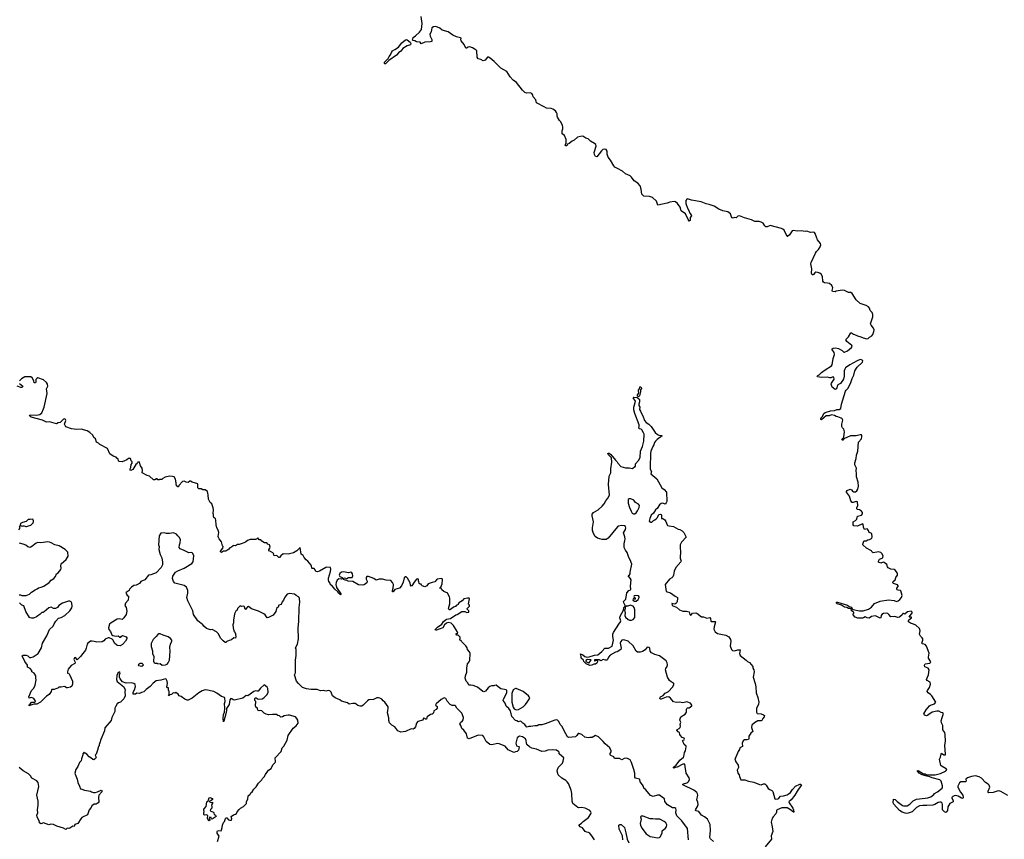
# Model space of a CAD drawing. Extents: x 2293139 to 2515392, y 824115 to 1006937.
# Tile 368 of 417: x 2466016 to 2482836, y 880283 to 894282. Entities that reach past the tile are written whole.
import ezdxf

# ---------------------------------------------------------------- set-up
doc = ezdxf.new("R2010")
doc.units = 0

msp = doc.modelspace()

# ---------------------------------------------------------------- linework, layer by layer
at = {"layer": '0CON10XD'}
for points in [[(2472845, 894071), (2472878, 894115), (2472888, 894165), (2472889, 894215), (2472876, 894335)], [(2480457, 884083), (2480428, 884065), (2480413, 884063), (2480335, 884062), (2480288, 884075), (2480252, 884115), (2480253, 884135), (2480266, 884145), (2480264, 884155), (2480255, 884169), (2480223, 884183), (2480221, 884221), (2480205, 884228), (2480175, 884227), (2480145, 884240), (2480105, 884248), (2480055, 884280), (2479980, 884305), (2479969, 884315), (2479968, 884332), (2479985, 884333), (2480160, 884280), (2480188, 884258), (2480228, 884248), (2480239, 884219), (2480255, 884208), (2480363, 884183), (2480425, 884188), (2480515, 884216), (2480565, 884246), (2480621, 884309), (2480717, 884353), (2480855, 884376), (2480955, 884362), (2480995, 884343), (2481025, 884355), (2481051, 884379), (2481080, 884415), (2481092, 884445), (2481071, 884525), (2481065, 884532), (2481025, 884536), (2481006, 884546), (2481000, 884555), (2481001, 884575), (2481021, 884599), (2481024, 884615), (2481009, 884629), (2480945, 884652), (2480934, 884665), (2480940, 884685), (2480970, 884715), (2480985, 884756), (2481013, 884797), (2481014, 884815), (2481005, 884835), (2480975, 884875), (2480955, 884891), (2480898, 884898), (2480851, 884921), (2480840, 884935), (2480829, 884975), (2480783, 885013), (2480765, 885016), (2480725, 885001), (2480689, 885015), (2480686, 885035), (2480704, 885066), (2480747, 885083), (2480763, 885097), (2480765, 885125), (2480746, 885166), (2480725, 885183), (2480685, 885191), (2480595, 885175), (2480581, 885185), (2480565, 885211), (2480481, 885255), (2480421, 885315), (2480419, 885325), (2480435, 885378), (2480445, 885382), (2480475, 885380), (2480505, 885396), (2480535, 885402), (2480568, 885422), (2480579, 885445), (2480575, 885506), (2480526, 885525), (2480517, 885557), (2480495, 885584), (2480445, 885572), (2480428, 885615), (2480427, 885665), (2480415, 885674), (2480328, 885632), (2480267, 885637), (2480255, 885653), (2480253, 885705), (2480292, 885728), (2480315, 885751), (2480327, 885803), (2480399, 885821), (2480416, 885845), (2480412, 885865), (2480395, 885888), (2480365, 885908), (2480326, 885916), (2480318, 885925), (2480317, 885945), (2480336, 885985), (2480330, 886045), (2480305, 886052), (2480255, 886034), (2480235, 886036), (2480217, 886065), (2480193, 886143), (2480141, 886211), (2480141, 886225), (2480152, 886238), (2480205, 886266), (2480225, 886253), (2480246, 886226), (2480262, 886218), (2480295, 886217), (2480317, 886233), (2480334, 886265), (2480344, 886314), (2480341, 886385), (2480310, 886475), (2480313, 886525), (2480305, 886585), (2480311, 886625), (2480285, 886682), (2480281, 886715), (2480303, 886785), (2480309, 886845), (2480335, 886912), (2480346, 887064), (2480394, 887125), (2480404, 887155), (2480402, 887175), (2480395, 887189), (2480375, 887194), (2480305, 887177), (2480208, 887172), (2480094, 887126), (2480078, 887102), (2480065, 887100), (2480061, 887111), (2480065, 887123), (2480088, 887142), (2480093, 887157), (2480107, 887245), (2480096, 887286), (2480072, 887312), (2480061, 887335), (2480059, 887375), (2480076, 887445), (2480065, 887465), (2480047, 887477), (2479995, 887501), (2479965, 887504), (2479935, 887524), (2479885, 887534), (2479845, 887518), (2479795, 887516), (2479715, 887448), (2479702, 887452), (2479700, 887475), (2479728, 887502), (2479753, 887555), (2479775, 887574), (2479865, 887600), (2479935, 887608), (2479975, 887627), (2480015, 887624), (2480045, 887644), (2480056, 887715), (2480126, 887935), (2480136, 887955), (2480169, 887991), (2480217, 888083), (2480238, 888155), (2480267, 888213), (2480283, 888287), (2480324, 888346), (2480411, 888435), (2480418, 888455), (2480410, 888465), (2480395, 888474), (2480375, 888476), (2480320, 888455), (2480195, 888389), (2480125, 888336), (2480110, 888315), (2480102, 888285), (2480098, 888195), (2480088, 888145), (2480040, 888070), (2479995, 888046), (2479987, 888035), (2479968, 887975), (2479945, 887968), (2479898, 888005), (2479881, 888055), (2479884, 888076), (2479927, 888145), (2479922, 888175), (2479895, 888179), (2479875, 888166), (2479855, 888163), (2479815, 888176), (2479715, 888171), (2479645, 888183), (2479640, 888195), (2479650, 888205), (2479676, 888214), (2479715, 888257), (2479775, 888300), (2479882, 888368), (2479895, 888390), (2479912, 888498), (2479936, 888565), (2479928, 888598), (2479890, 888655), (2479915, 888671), (2479955, 888676), (2480005, 888664), (2480064, 888634), (2480094, 888605), (2480105, 888602), (2480155, 888625), (2480226, 888685), (2480235, 888700), (2480233, 888715), (2480146, 888786), (2480133, 888805), (2480137, 888825), (2480175, 888867), (2480215, 888932), (2480225, 888932), (2480259, 888909), (2480308, 888895), (2480330, 888880), (2480385, 888868), (2480426, 888846), (2480485, 888831), (2480511, 888835), (2480535, 888859), (2480575, 888882), (2480589, 888905), (2480610, 888955), (2480611, 888985), (2480599, 889015), (2480559, 889065), (2480550, 889085), (2480589, 889205), (2480591, 889245), (2480581, 889281), (2480547, 889315), (2480535, 889354), (2480515, 889380), (2480475, 889402), (2480375, 889437), (2480306, 889496), (2480235, 889607), (2480215, 889622), (2480175, 889622), (2480105, 889655), (2480065, 889663), (2479965, 889647), (2479945, 889636), (2479901, 889641), (2479896, 889655), (2479906, 889705), (2479891, 889741), (2479850, 889775), (2479815, 889784), (2479767, 889787), (2479745, 889799), (2479738, 889815), (2479732, 889895), (2479705, 889937), (2479685, 889952), (2479650, 889965), (2479615, 889970), (2479599, 889961), (2479575, 889930), (2479565, 889923), (2479552, 889925), (2479544, 889954), (2479546, 890025), (2479529, 890115), (2479534, 890134), (2479609, 890295), (2479629, 890325), (2479661, 890355), (2479690, 890400), (2479702, 890435), (2479695, 890460), (2479643, 890525), (2479629, 890570), (2479605, 890631), (2479594, 890645), (2479575, 890653), (2479525, 890649), (2479465, 890670), (2479434, 890666), (2479365, 890678), (2479295, 890670), (2479235, 890683), (2479213, 890677), (2479165, 890609), (2479135, 890581), (2479125, 890580), (2479074, 890685), (2479054, 890704), (2479029, 890715), (2478835, 890769), (2478785, 890744), (2478765, 890742), (2478745, 890760), (2478716, 890805), (2478685, 890825), (2478646, 890835), (2478574, 890834), (2478515, 890865), (2478399, 890899), (2478315, 890932), (2478285, 890929), (2478255, 890900), (2478225, 890904), (2478205, 890890), (2478185, 890898), (2478173, 890915), (2478156, 890965), (2478115, 891000), (2478029, 891019), (2477959, 891049), (2477878, 891095), (2477797, 891125), (2477745, 891136), (2477655, 891174), (2477490, 891200), (2477425, 891222), (2477411, 891215), (2477397, 891195), (2477393, 891143), (2477423, 891063), (2477449, 891025), (2477466, 890976), (2477485, 890952), (2477490, 890935), (2477472, 890905), (2477468, 890855), (2477455, 890840), (2477437, 890867), (2477392, 890965), (2477315, 891017), (2477299, 891079), (2477255, 891145), (2477220, 891170), (2477195, 891179), (2477125, 891167), (2477075, 891150), (2476916, 891116), (2476895, 891185), (2476825, 891245), (2476775, 891265), (2476677, 891267), (2476644, 891305), (2476632, 891385), (2476614, 891445), (2476573, 891493), (2476515, 891528), (2476470, 891590), (2476445, 891613), (2476365, 891650), (2476316, 891696), (2476229, 891739), (2476185, 891766), (2476166, 891785), (2476109, 891885), (2476068, 891935), (2476054, 891985), (2476052, 892035), (2476035, 892063), (2476005, 892073), (2475975, 892063), (2475955, 892045), (2475915, 891989), (2475875, 891942), (2475855, 891948), (2475835, 891980), (2475832, 892015), (2475862, 892125), (2475859, 892149), (2475838, 892168), (2475765, 892205), (2475725, 892250), (2475685, 892261), (2475635, 892291), (2475595, 892289), (2475544, 892275), (2475488, 892222), (2475454, 892206), (2475405, 892167), (2475374, 892156), (2475360, 892130), (2475345, 892126), (2475336, 892145), (2475351, 892169), (2475354, 892235), (2475322, 892302), (2475285, 892333), (2475281, 892345), (2475284, 892385), (2475294, 892416), (2475296, 892455), (2475291, 892475), (2475260, 892540), (2475235, 892562), (2475203, 892615), (2475197, 892635), (2475198, 892675), (2475189, 892695), (2475167, 892725), (2475125, 892753), (2475095, 892764), (2475015, 892770), (2474976, 892796), (2474845, 892860), (2474836, 892915), (2474790, 892965), (2474777, 893005), (2474765, 893023), (2474735, 893032), (2474676, 893026), (2474645, 893041), (2474605, 893080), (2474505, 893207), (2474447, 893247), (2474395, 893309), (2474335, 893395), (2474235, 893456), (2474120, 893570), (2474055, 893623), (2474025, 893642), (2474005, 893643), (2473965, 893591), (2473935, 893578), (2473895, 893600), (2473850, 893615), (2473830, 893640), (2473828, 893748), (2473814, 893764), (2473780, 893785), (2473752, 893802), (2473703, 893817), (2473675, 893815), (2473650, 893795), (2473635, 893799), (2473608, 893858), (2473559, 893919), (2473553, 893937), (2473555, 893965), (2473548, 893975), (2473480, 893990), (2473415, 894018), (2473335, 894077), (2473235, 894105), (2473195, 894140), (2473125, 894168), (2473085, 894161), (2473059, 894145), (2473045, 894075), (2473025, 894035), (2473029, 893999), (2473055, 893945), (2473055, 893910), (2473035, 893902), (2472935, 893901), (2472875, 893873), (2472855, 893896), (2472795, 893904), (2472764, 893924), (2472735, 893926), (2472725, 893935), (2472739, 893981), (2472780, 894005), (2472845, 894071)], [(2472255, 893528), (2472248, 893535), (2472250, 893555), (2472310, 893620), (2472326, 893655), (2472349, 893685), (2472365, 893725), (2472385, 893752), (2472425, 893772), (2472485, 893816), (2472544, 893885), (2472605, 893937), (2472625, 893944), (2472635, 893941), (2472689, 893899), (2472698, 893875), (2472692, 893855), (2472636, 893834), (2472560, 893790), (2472525, 893746), (2472485, 893714), (2472455, 893676), (2472322, 893588), (2472265, 893531), (2472255, 893528)], [(2471575, 884707), (2471548, 884718), (2471540, 884735), (2471565, 884751), (2471605, 884740), (2471635, 884757), (2471695, 884752), (2471708, 884782), (2471702, 884815), (2471692, 884835), (2471675, 884848), (2471635, 884833), (2471549, 884849), (2471515, 884847), (2471484, 884825), (2471474, 884795), (2471485, 884773), (2471524, 884755), (2471530, 884735), (2471512, 884728), (2471465, 884730), (2471441, 884709), (2471421, 884669), (2471416, 884635), (2471426, 884585), (2471500, 884475), (2471502, 884465), (2471495, 884458), (2471466, 884485), (2471451, 884511), (2471397, 884557), (2471355, 884612), (2471325, 884630), (2471318, 884658), (2471298, 884688), (2471290, 884715), (2471290, 884745), (2471328, 884855), (2471331, 884895), (2471323, 884923), (2471265, 884930), (2471245, 884926), (2471138, 884862), (2471095, 884850), (2471075, 884858), (2471063, 884885), (2471046, 884906), (2471015, 884909), (2471007, 884915), (2471003, 884953), (2470995, 884964), (2470939, 885035), (2470908, 885058), (2470874, 885094), (2470858, 885128), (2470826, 885155), (2470805, 885267), (2470752, 885208), (2470695, 885176), (2470605, 885154), (2470515, 885159), (2470476, 885124), (2470455, 885097), (2470445, 885096), (2470415, 885123), (2470395, 885130), (2470364, 885124), (2470353, 885145), (2470357, 885157), (2470340, 885175), (2470301, 885201), (2470270, 885210), (2470270, 885225), (2470289, 885255), (2470294, 885275), (2470282, 885312), (2470254, 885324), (2470237, 885347), (2470197, 885347), (2470152, 885375), (2470135, 885397), (2470105, 885400), (2470085, 885432), (2470062, 885408), (2470047, 885403), (2469955, 885403), (2469905, 885387), (2469875, 885360), (2469815, 885334), (2469765, 885318), (2469735, 885318), (2469705, 885298), (2469675, 885300), (2469660, 885295), (2469636, 885274), (2469605, 885260), (2469590, 885240), (2469535, 885206), (2469495, 885203), (2469465, 885184), (2469449, 885195), (2469449, 885205), (2469484, 885255), (2469493, 885283), (2469483, 885295), (2469465, 885365), (2469423, 885415), (2469412, 885438), (2469409, 885455), (2469416, 885525), (2469407, 885565), (2469381, 885605), (2469370, 885655), (2469367, 885735), (2469360, 885755), (2469335, 885782), (2469327, 885805), (2469328, 885835), (2469320, 885845), (2469326, 885915), (2469322, 885945), (2469299, 886015), (2469272, 886035), (2469242, 886095), (2469237, 886165), (2469224, 886224), (2469185, 886252), (2469145, 886254), (2469115, 886267), (2469075, 886268), (2469060, 886285), (2469057, 886355), (2468965, 886381), (2468935, 886398), (2468925, 886398), (2468895, 886376), (2468862, 886382), (2468825, 886400), (2468795, 886393), (2468737, 886325), (2468726, 886304), (2468715, 886302), (2468695, 886320), (2468684, 886406), (2468678, 886435), (2468652, 886472), (2468625, 886482), (2468575, 886486), (2468502, 886468), (2468460, 886445), (2468445, 886430), (2468405, 886430), (2468397, 886423), (2468375, 886422), (2468365, 886440), (2468355, 886440), (2468325, 886422), (2468304, 886424), (2468235, 886487), (2468195, 886498), (2468108, 886545), (2468114, 886585), (2468109, 886625), (2468082, 886662), (2468065, 886720), (2468055, 886730), (2468035, 886722), (2468020, 886700), (2467998, 886685), (2467948, 886602), (2467915, 886582), (2467905, 886590), (2467901, 886609), (2467912, 886635), (2467923, 886687), (2467940, 886705), (2467940, 886715), (2467935, 886730), (2467920, 886745), (2467910, 886785), (2467875, 886786), (2467845, 886764), (2467765, 886732), (2467716, 886736), (2467704, 886745), (2467697, 886775), (2467675, 886792), (2467663, 886813), (2467615, 886830), (2467555, 886867), (2467515, 886958), (2467385, 887029), (2467361, 887051), (2467328, 887068), (2467311, 887121), (2467285, 887148), (2467266, 887185), (2467215, 887231), (2467168, 887258), (2467065, 887288), (2466992, 887282), (2466900, 887295), (2466805, 887326), (2466782, 887372), (2466802, 887435), (2466800, 887455), (2466786, 887466), (2466765, 887462), (2466707, 887403), (2466675, 887394), (2466645, 887377), (2466525, 887411), (2466475, 887408), (2466405, 887441), (2466213, 887493), (2466195, 887503), (2466183, 887525), (2466204, 887536), (2466305, 887527), (2466362, 887538), (2466393, 887565), (2466421, 887635), (2466434, 887665), (2466486, 887895), (2466471, 887975), (2466494, 888025), (2466489, 888055), (2466476, 888085), (2466425, 888130), (2466325, 888163), (2466308, 888155), (2466292, 888135), (2466292, 888095), (2466285, 888080), (2466265, 888080), (2466258, 888115), (2466228, 888168), (2466205, 888182), (2466105, 888183), (2466045, 888150), (2466011, 888115)], [(2466015, 888070), (2466070, 888025), (2466058, 888002), (2466035, 887998), (2465975, 888023)], [(2476585, 887842), (2476572, 887852), (2476572, 887875), (2476590, 887905), (2476587, 887953), (2476602, 887975), (2476610, 888010), (2476625, 888012), (2476637, 887985), (2476621, 887959), (2476624, 887925), (2476605, 887860), (2476585, 887842)], [(2477870, 880245), (2477819, 880289), (2477806, 880315), (2477817, 880435), (2477812, 880535), (2477764, 880625), (2477715, 880665), (2477664, 880695), (2477615, 880757), (2477570, 880770), (2477558, 880785), (2477597, 880843), (2477607, 880875), (2477602, 880915), (2477582, 880955), (2477599, 881035), (2477597, 881057), (2477585, 881083), (2477534, 881124), (2477358, 881205), (2477347, 881215), (2477347, 881225), (2477355, 881233), (2477415, 881249), (2477431, 881259), (2477446, 881274), (2477461, 881305), (2477452, 881335), (2477402, 881415), (2477376, 881565), (2477345, 881568), (2477245, 881514), (2477215, 881509), (2477195, 881496), (2477183, 881503), (2477186, 881515), (2477228, 881552), (2477294, 881635), (2477354, 881685), (2477361, 881699), (2477373, 881767), (2477388, 881795), (2477403, 881865), (2477402, 881875), (2477365, 881900), (2477362, 881922), (2477339, 881965), (2477348, 881975), (2477369, 881981), (2477373, 881995), (2477368, 882008), (2477334, 882024), (2477302, 882055), (2477294, 882074), (2477290, 882105), (2477267, 882117), (2477240, 882145), (2477240, 882155), (2477283, 882177), (2477300, 882195), (2477306, 882214), (2477300, 882245), (2477310, 882285), (2477297, 882305), (2477294, 882325), (2477308, 882375), (2477385, 882423), (2477407, 882455), (2477407, 882505), (2477414, 882516), (2477425, 882527), (2477455, 882530), (2477476, 882544), (2477496, 882564), (2477497, 882575), (2477476, 882606), (2477415, 882633), (2477344, 882616), (2477285, 882624), (2477235, 882618), (2477185, 882631), (2477136, 882696), (2477105, 882716), (2477057, 882713), (2476975, 882679), (2476957, 882677), (2476954, 882695), (2476964, 882715), (2477010, 882740), (2477045, 882778), (2477068, 882792), (2477101, 882805), (2477169, 882881), (2477194, 882935), (2477181, 882955), (2477145, 882972), (2477119, 882995), (2477083, 883053), (2477050, 883175), (2477055, 883198), (2477078, 883235), (2477083, 883265), (2477079, 883295), (2477059, 883329), (2476946, 883416), (2476865, 883438), (2476808, 883468), (2476784, 883495), (2476779, 883545), (2476765, 883560), (2476735, 883565), (2476699, 883521), (2476655, 883492), (2476615, 883481), (2476572, 883482), (2476546, 883496), (2476496, 883585), (2476412, 883665), (2476335, 883692), (2476305, 883685), (2476286, 883664), (2476275, 883635), (2476292, 883545), (2476285, 883524), (2476220, 883485), (2476192, 883478), (2476105, 883429), (2476072, 883395), (2476060, 883355), (2476046, 883344), (2476025, 883341), (2475985, 883354), (2475945, 883332), (2475915, 883348), (2475835, 883350), (2475835, 883330), (2475845, 883330), (2475855, 883340), (2475875, 883340), (2475885, 883330), (2475887, 883315), (2475875, 883293), (2475855, 883277), (2475825, 883273), (2475790, 883255), (2475755, 883254), (2475695, 883278), (2475655, 883320), (2475650, 883345), (2475609, 883379), (2475608, 883408), (2475595, 883450), (2475635, 883432), (2475668, 883408), (2475706, 883396), (2475745, 883398), (2475835, 883426), (2475895, 883434), (2475961, 883489), (2476013, 883545), (2476075, 883547), (2476140, 883580), (2476158, 883682), (2476149, 883745), (2476151, 883785), (2476159, 883815), (2476250, 883960), (2476281, 883995), (2476283, 884013), (2476269, 884065), (2476274, 884094), (2476332, 884198), (2476335, 884240), (2476360, 884265), (2476360, 884275), (2476335, 884320), (2476330, 884345), (2476372, 884385), (2476386, 884495), (2476423, 884535), (2476450, 884545), (2476458, 884555), (2476450, 884605), (2476460, 884715), (2476446, 884746), (2476408, 884785), (2476435, 884800), (2476447, 884815), (2476446, 884845), (2476472, 884985), (2476446, 885056), (2476423, 885095), (2476393, 885183), (2476364, 885224), (2476345, 885265), (2476342, 885332), (2476356, 885385), (2476358, 885412), (2476352, 885452), (2476330, 885515), (2476363, 885575), (2476369, 885605), (2476365, 885625), (2476348, 885638), (2476295, 885642), (2476245, 885632), (2476227, 885623), (2476071, 885429), (2476035, 885404), (2475965, 885402), (2475885, 885424), (2475848, 885455), (2475816, 885505), (2475803, 885555), (2475800, 885605), (2475820, 885705), (2475797, 885807), (2475797, 885835), (2475821, 885865), (2475899, 885911), (2475966, 885974), (2476003, 886015), (2476031, 886065), (2476062, 886108), (2476089, 886161), (2476077, 886345), (2476086, 886485), (2476116, 886545), (2476115, 886610), (2476134, 886726), (2476126, 886796), (2476066, 886855), (2476062, 886875), (2476075, 886881), (2476085, 886877), (2476112, 886855), (2476195, 886758), (2476225, 886732), (2476236, 886706), (2476285, 886650), (2476365, 886630), (2476428, 886628), (2476486, 886614), (2476522, 886648), (2476538, 886652), (2476534, 886696), (2476585, 886752), (2476615, 886802), (2476622, 886915), (2476653, 886993), (2476676, 887085), (2476681, 887205), (2476675, 887228), (2476646, 887276), (2476635, 887286), (2476602, 887295), (2476590, 887305), (2476601, 887335), (2476596, 887365), (2476522, 887555), (2476508, 887618), (2476508, 887665), (2476532, 887745), (2476533, 887765), (2476497, 887825), (2476505, 887837), (2476562, 887832), (2476595, 887809), (2476604, 887795), (2476604, 887755), (2476593, 887715), (2476594, 887694), (2476607, 887665), (2476603, 887625), (2476623, 887595), (2476636, 887555), (2476660, 887515), (2476690, 887435), (2476720, 887400), (2476765, 887372), (2476805, 887332), (2476874, 887234), (2476912, 887195), (2476935, 887184), (2476975, 887183), (2476992, 887175), (2476906, 887114), (2476877, 887085), (2476859, 887061), (2476848, 887022), (2476831, 886995)], [(2476831, 886995), (2476798, 886912), (2476792, 886875), (2476784, 886635), (2476789, 886605), (2476808, 886565), (2476800, 886525), (2476899, 886440), (2476985, 886284), (2477026, 886256), (2477066, 886215), (2477069, 886055), (2477061, 886029), (2477045, 886010), (2477004, 886026), (2476974, 886016), (2476947, 885995), (2476906, 885934), (2476875, 885912), (2476843, 885855), (2476805, 885822), (2476780, 885765), (2476770, 885715), (2476795, 885702), (2476815, 885702), (2476841, 885729), (2476865, 885738), (2476896, 885764), (2476911, 885779), (2476937, 885833), (2476959, 885839), (2476973, 885833), (2476979, 885819), (2476982, 885762), (2477005, 885760), (2477035, 885738), (2477055, 885710), (2477074, 885654), (2477085, 885643), (2477112, 885635), (2477185, 885626), (2477265, 885581), (2477295, 885574), (2477335, 885554), (2477364, 885525), (2477400, 885445), (2477319, 885361), (2477298, 885315), (2477298, 885248), (2477306, 885205), (2477301, 885085), (2477314, 885035), (2477311, 885025), (2477222, 884928), (2477196, 884865), (2477185, 884795), (2477171, 884769), (2477155, 884751), (2477115, 884725), (2477041, 884635), (2477060, 884515), (2477135, 884491), (2477214, 884434), (2477252, 884415), (2477256, 884395), (2477246, 884344), (2477240, 884325), (2477222, 884308), (2477205, 884302), (2477155, 884308), (2477161, 884285), (2477175, 884270), (2477235, 884250), (2477285, 884202), (2477345, 884182), (2477405, 884182), (2477455, 884170), (2477464, 884124), (2477475, 884113), (2477495, 884120), (2477512, 884148), (2477565, 884152), (2477584, 884144), (2477665, 884085), (2477695, 884083), (2477755, 884061), (2477805, 884069), (2477818, 884055), (2477825, 884010), (2477831, 884001), (2477898, 884005), (2477903, 883995), (2477879, 883915), (2477876, 883875), (2477898, 883825), (2477935, 883799), (2478080, 883770), (2478132, 883742), (2478158, 883695), (2478162, 883665), (2478154, 883585), (2478176, 883526), (2478195, 883509), (2478225, 883500), (2478285, 883520), (2478322, 883522), (2478330, 883515), (2478323, 883507), (2478320, 883485), (2478312, 883455), (2478324, 883424), (2478429, 883345), (2478449, 883319), (2478482, 883305), (2478543, 883235), (2478543, 883205), (2478560, 883175), (2478564, 883145), (2478547, 883055), (2478582, 882945), (2478592, 882885), (2478597, 882785), (2478625, 882705), (2478643, 882625), (2478639, 882591), (2478603, 882515), (2478602, 882455), (2478615, 882434), (2478685, 882424), (2478721, 882411), (2478738, 882395), (2478733, 882375), (2478710, 882345), (2478695, 882310), (2478685, 882304), (2478625, 882304), (2478569, 882271), (2478525, 882230), (2478516, 882195), (2478538, 882125), (2478507, 882097), (2478474, 882045), (2478473, 882005), (2478465, 881989), (2478445, 881981), (2478395, 881982), (2478375, 881965), (2478360, 881925), (2478361, 881869), (2478317, 881845), (2478312, 881815), (2478288, 881785), (2478250, 881685), (2478230, 881655), (2478247, 881605), (2478289, 881549), (2478293, 881507), (2478272, 881465), (2478283, 881415), (2478307, 881385), (2478310, 881355), (2478338, 881298), (2478405, 881297), (2478464, 881274), (2478555, 881260), (2478655, 881217), (2478685, 881215), (2478725, 881231), (2478745, 881231), (2478768, 881208), (2478803, 881153), (2478831, 881131), (2478866, 881116), (2478880, 881100), (2478916, 880976), (2478928, 880968), (2478968, 880972), (2478987, 880983), (2479015, 881018), (2479065, 881023), (2479125, 881042), (2479145, 881054), (2479182, 881085), (2479215, 881133), (2479270, 881190), (2479344, 881226), (2479357, 881227), (2479370, 881215), (2479295, 881107), (2479260, 881035), (2479195, 880956), (2479156, 880925), (2479160, 880905), (2479224, 880815), (2479237, 880785), (2479241, 880749), (2479235, 880744), (2479185, 880785), (2479125, 880818), (2479035, 880822), (2478955, 880789), (2478946, 880775), (2478944, 880745), (2478934, 880716), (2478885, 880669), (2478871, 880645), (2478856, 880575), (2478869, 880495), (2478883, 880415), (2478856, 880345), (2478861, 880285), (2478752, 880155)], [(2476502, 885842), (2476525, 885844), (2476548, 885862), (2476568, 885892), (2476598, 885952), (2476602, 885985), (2476586, 886006), (2476535, 886035), (2476505, 886074), (2476457, 886097), (2476425, 886098), (2476412, 886088), (2476408, 886075), (2476410, 886025), (2476435, 885950), (2476459, 885889), (2476481, 885855), (2476502, 885842)], [(2466001, 885569), (2466017, 885593), (2466018, 885628), (2466008, 885638)], [(2466135, 885624), (2466165, 885639), (2466204, 885646), (2466244, 885686), (2466253, 885705), (2466253, 885723), (2466239, 885749), (2466195, 885744), (2466162, 885748), (2466125, 885712), (2466064, 885696), (2466030, 885675), (2466022, 885652), (2466038, 885638), (2466065, 885632), (2466075, 885640), (2466095, 885640), (2466120, 885625), (2466135, 885624)], [(2473818, 882052), (2473695, 881997), (2473668, 882008), (2473650, 882085), (2473603, 882145), (2473570, 882175), (2473552, 882225), (2473533, 882255), (2473545, 882278), (2473580, 882305), (2473590, 882325), (2473596, 882366), (2473571, 882435), (2473486, 882525), (2473463, 882565), (2473455, 882570), (2473405, 882570), (2473368, 882588), (2473319, 882645), (2473298, 882688), (2473265, 882700), (2473215, 882673), (2473132, 882595), (2473122, 882575), (2473145, 882550), (2473148, 882525), (2473129, 882501), (2473091, 882479), (2473087, 882445), (2473078, 882432), (2473065, 882423), (2473033, 882417), (2472977, 882373), (2472970, 882365), (2472972, 882355), (2472965, 882333), (2472943, 882333), (2472938, 882348), (2472915, 882350), (2472905, 882320), (2472815, 882293), (2472793, 882267), (2472776, 882204), (2472757, 882175), (2472735, 882164), (2472702, 882168), (2472605, 882124), (2472525, 882114), (2472475, 882133), (2472425, 882202), (2472375, 882231), (2472334, 882275), (2472322, 882312), (2472322, 882355), (2472302, 882445), (2472303, 882485), (2472313, 882515), (2472308, 882545), (2472256, 882626), (2472227, 882647), (2472202, 882675), (2472170, 882695), (2472145, 882702), (2472115, 882702), (2472059, 882671), (2471980, 882665), (2471955, 882648), (2471885, 882572), (2471862, 882558), (2471835, 882558), (2471795, 882568), (2471765, 882592), (2471745, 882600), (2471707, 882603), (2471645, 882593), (2471616, 882616), (2471515, 882642), (2471485, 882668), (2471405, 882698), (2471358, 882735), (2471337, 882797), (2471315, 882820), (2471285, 882822), (2471245, 882812), (2471205, 882822), (2471155, 882820), (2471095, 882843), (2470995, 882840), (2470914, 882854), (2470845, 882876), (2470777, 882945), (2470747, 882985), (2470713, 883095), (2470727, 883125), (2470727, 883345), (2470741, 883425), (2470737, 883525), (2470730, 883555), (2470764, 883615), (2470776, 883705), (2470771, 883895), (2470787, 884005), (2470790, 884245), (2470800, 884335), (2470798, 884395), (2470792, 884412), (2470777, 884427), (2470740, 884445), (2470712, 884472), (2470625, 884482), (2470585, 884470), (2470545, 884420), (2470520, 884365), (2470498, 884342), (2470485, 884296), (2470445, 884282), (2470430, 884250), (2470401, 884225), (2470391, 884175), (2470345, 884111), (2470302, 884088), (2470265, 884069), (2470245, 884068), (2470212, 884115), (2470185, 884136), (2470095, 884181), (2469975, 884222), (2469925, 884259), (2469905, 884254), (2469875, 884209), (2469865, 884212), (2469856, 884255), (2469845, 884266), (2469805, 884262), (2469785, 884270), (2469775, 884268), (2469738, 884225), (2469730, 884195), (2469715, 884190), (2469686, 884135), (2469666, 884026), (2469669, 883981), (2469659, 883945), (2469661, 883895), (2469672, 883842), (2469688, 883825), (2469706, 883786), (2469702, 883775), (2469710, 883745), (2469705, 883720), (2469675, 883722), (2469635, 883688), (2469595, 883680), (2469555, 883663), (2469535, 883647), (2469525, 883647), (2469491, 883671), (2469445, 883721), (2469412, 883792), (2469378, 883828), (2469305, 883867), (2469275, 883863), (2469205, 883881), (2469161, 883921), (2469138, 883958), (2469115, 883968), (2469058, 884015), (2468986, 884125), (2468975, 884187), (2468887, 884357), (2468870, 884415), (2468891, 884485), (2468889, 884535), (2468865, 884587), (2468825, 884618), (2468665, 884660), (2468646, 884685), (2468626, 884735), (2468631, 884775), (2468676, 884844), (2468715, 884869), (2468828, 884912), (2468955, 884993), (2468979, 885025), (2468992, 885125), (2468975, 885167), (2468955, 885179), (2468905, 885178), (2468827, 885217), (2468758, 885245), (2468743, 885265), (2468746, 885315), (2468759, 885345), (2468761, 885405), (2468743, 885445), (2468715, 885464), (2468695, 885496), (2468645, 885519), (2468574, 885504), (2468524, 885504), (2468485, 885520), (2468425, 885510), (2468398, 885465), (2468386, 885315), (2468396, 885285), (2468390, 885235), (2468414, 885145), (2468443, 885093), (2468456, 885015), (2468456, 884974), (2468434, 884925), (2468345, 884836), (2468255, 884800), (2468215, 884794), (2468155, 884713), (2468086, 884684), (2468065, 884653), (2468005, 884624), (2467965, 884616), (2467925, 884590), (2467892, 884555), (2467886, 884534), (2467835, 884500), (2467830, 884485), (2467847, 884467), (2467848, 884455), (2467872, 884435), (2467876, 884425), (2467867, 884365), (2467822, 884318), (2467814, 884275), (2467834, 884244), (2467849, 884179), (2467835, 884120), (2467795, 884064), (2467765, 884038), (2467715, 884049), (2467680, 884045), (2467579, 883981), (2467549, 883955), (2467532, 883895), (2467539, 883865), (2467565, 883833), (2467592, 883775), (2467605, 883766), (2467665, 883750), (2467696, 883756), (2467725, 883733), (2467745, 883738), (2467757, 883753), (2467775, 883762), (2467835, 883740), (2467847, 883725), (2467847, 883707), (2467825, 883668), (2467775, 883608), (2467735, 883588), (2467685, 883594), (2467675, 883600), (2467634, 883634), (2467612, 883685), (2467595, 883702), (2467544, 883724), (2467525, 883724), (2467478, 883702), (2467451, 883675), (2467423, 883657), (2467335, 883653), (2467286, 883664), (2467255, 883669), (2467225, 883666), (2467181, 883635), (2467169, 883615), (2467152, 883548), (2467138, 883515), (2467095, 883454), (2467055, 883403), (2466995, 883350), (2466975, 883380), (2466965, 883386), (2466955, 883384), (2466943, 883355), (2466961, 883311), (2466958, 883285), (2466895, 883250), (2466845, 883189), (2466831, 883145), (2466831, 883125), (2466835, 883119), (2466862, 883112), (2466870, 883085), (2466920, 882985), (2466920, 882935), (2466909, 882901), (2466885, 882882), (2466835, 882870), (2466815, 882871), (2466795, 882886), (2466775, 882891), (2466725, 882880), (2466685, 882880), (2466666, 882864), (2466634, 882856), (2466605, 882840), (2466565, 882842), (2466558, 882835), (2466553, 882805), (2466522, 882758), (2466475, 882726), (2466370, 882625), (2466306, 882594), (2466255, 882593), (2466206, 882574), (2466175, 882563), (2466170, 882575), (2466195, 882590), (2466220, 882625), (2466275, 882628), (2466287, 882635), (2466282, 882655), (2466256, 882686), (2466215, 882703), (2466195, 882702), (2466175, 882692), (2466170, 882715), (2466218, 882825), (2466257, 882865), (2466282, 882915), (2466300, 883005), (2466290, 883035), (2466290, 883075), (2466265, 883118), (2466225, 883142), (2466222, 883165), (2466192, 883202), (2466152, 883225), (2466152, 883255), (2466105, 883322), (2466058, 883415), (2466074, 883426), (2466125, 883426), (2466155, 883414), (2466185, 883390), (2466205, 883389), (2466245, 883400), (2466333, 883457), (2466391, 883555), (2466405, 883633), (2466479, 883761), (2466525, 883868), (2466585, 883924), (2466605, 883965), (2466635, 884010), (2466679, 884060), (2466725, 884074), (2466785, 884108), (2466875, 884184), (2466906, 884235), (2466915, 884265), (2466909, 884315), (2466895, 884341), (2466875, 884349), (2466851, 884349), (2466745, 884317), (2466684, 884276), (2466660, 884245), (2466625, 884228), (2466595, 884228), (2466555, 884246), (2466515, 884236), (2466435, 884170), (2466415, 884159), (2466395, 884157), (2466365, 884127), (2466302, 884085), (2466249, 884061), (2466215, 884059), (2466195, 884064), (2466185, 884074), (2466118, 884175), (2466085, 884270), (2466055, 884282), (2466015, 884322)], [(2466005, 884460), (2466027, 884457), (2466055, 884450), (2466125, 884449), (2466185, 884469), (2466218, 884502), (2466278, 884545), (2466315, 884560), (2466335, 884578), (2466385, 884590), (2466431, 884609), (2466519, 884671), (2466551, 884709), (2466597, 884735), (2466625, 884772), (2466647, 884815), (2466671, 884835), (2466719, 884891), (2466726, 884915), (2466716, 884955), (2466722, 884988), (2466810, 885065), (2466845, 885122), (2466837, 885185), (2466824, 885204), (2466790, 885235), (2466688, 885298), (2466615, 885311), (2466555, 885348), (2466525, 885359), (2466495, 885363), (2466375, 885348), (2466325, 885351), (2466295, 885341), (2466226, 885284), (2466193, 885267), (2466155, 885280), (2466120, 885305), (2466075, 885326), (2466015, 885344)], [(2477439, 880275), (2477425, 880465), (2477325, 880600), (2477242, 880682), (2477226, 880734), (2477232, 880785), (2477225, 880812), (2477205, 880823), (2477165, 880823), (2477085, 880874), (2477036, 880926), (2477029, 880975), (2476994, 881005), (2476945, 881035), (2476911, 881039), (2476835, 881014), (2476793, 881033), (2476715, 881128), (2476680, 881155), (2476673, 881185), (2476657, 881215), (2476618, 881265), (2476610, 881305), (2476605, 881308), (2476538, 881328), (2476526, 881346), (2476522, 881415), (2476510, 881475), (2476467, 881597), (2476445, 881638), (2476385, 881668), (2476344, 881665), (2476305, 881641), (2476265, 881666), (2476175, 881662), (2476163, 881693), (2476112, 881715), (2476104, 881724), (2476102, 881748), (2476118, 881775), (2476118, 881795), (2476097, 881845), (2476015, 881914), (2475986, 881956), (2475950, 881985), (2475905, 882036), (2475855, 882056), (2475795, 882022), (2475755, 882024), (2475725, 882016), (2475670, 882030), (2475618, 882075), (2475565, 882090), (2475555, 882088), (2475535, 882058), (2475510, 882035), (2475395, 882021), (2475375, 882033), (2475345, 882086), (2475277, 882217), (2475251, 882245), (2475228, 882298), (2475205, 882316), (2475185, 882321), (2475155, 882317), (2474995, 882254), (2474935, 882239), (2474885, 882236), (2474855, 882220), (2474815, 882222), (2474745, 882210), (2474715, 882212), (2474685, 882198), (2474671, 882205), (2474646, 882245), (2474610, 882265), (2474585, 882298), (2474565, 882299), (2474535, 882287), (2474508, 882308), (2474485, 882312), (2474423, 882383), (2474400, 882475), (2474374, 882515), (2474326, 882556), (2474311, 882611), (2474276, 882655), (2474278, 882675), (2474338, 882785), (2474337, 882827), (2474325, 882838), (2474235, 882856), (2474189, 882885), (2474158, 882918), (2474129, 882911), (2474115, 882904), (2474075, 882906), (2474050, 882895), (2474021, 882869), (2473975, 882814), (2473945, 882801), (2473925, 882809), (2473835, 882883), (2473765, 882909), (2473725, 882917), (2473690, 882915), (2473669, 882955), (2473643, 882983), (2473627, 883035), (2473632, 883075), (2473653, 883135), (2473654, 883206), (2473667, 883283), (2473694, 883316), (2473703, 883345), (2473710, 883455), (2473701, 883485), (2473666, 883526), (2473659, 883555), (2473637, 883587), (2473564, 883664), (2473555, 883680), (2473532, 883685), (2473532, 883702), (2473540, 883715), (2473538, 883735), (2473505, 883770), (2473485, 883770), (2473470, 883785), (2473472, 883798), (2473500, 883805), (2473490, 883835), (2473426, 883936), (2473384, 883974), (2473335, 883986), (2473307, 883977), (2473275, 883948), (2473245, 883897), (2473182, 883872), (2473135, 883854), (2473117, 883857), (2473113, 883865), (2473152, 883908), (2473225, 883958), (2473255, 884001), (2473305, 884041), (2473375, 884056), (2473465, 884117), (2473490, 884125), (2473568, 884172), (2473622, 884172), (2473655, 884158), (2473686, 884164), (2473687, 884185), (2473660, 884215), (2473660, 884225), (2473702, 884268), (2473700, 884285), (2473682, 884305), (2473702, 884392), (2473695, 884400), (2473665, 884400), (2473605, 884388), (2473576, 884354), (2473517, 884323), (2473504, 884296), (2473474, 884276), (2473463, 884257), (2473425, 884247), (2473395, 884218), (2473365, 884202), (2473353, 884203), (2473340, 884225), (2473363, 884305), (2473363, 884403), (2473358, 884425), (2473330, 884475), (2473330, 884485), (2473264, 884514), (2473228, 884545), (2473215, 884570), (2473190, 884575), (2473210, 884590), (2473232, 884645), (2473236, 884715), (2473231, 884731), (2473215, 884740), (2473155, 884726), (2473137, 884715), (2473107, 884683), (2473062, 884668), (2472995, 884646), (2472969, 884611), (2472938, 884598), (2472893, 884613), (2472880, 884625), (2472875, 884640), (2472855, 884640), (2472842, 884655), (2472837, 884687), (2472830, 884695), (2472828, 884728), (2472805, 884730), (2472792, 884725), (2472754, 884676), (2472715, 884610), (2472705, 884608), (2472694, 884624), (2472687, 884665), (2472638, 884745), (2472620, 884765), (2472605, 884768), (2472585, 884750), (2472568, 884675), (2472538, 884615), (2472506, 884574), (2472425, 884548), (2472395, 884512), (2472385, 884510), (2472382, 884535), (2472396, 884574), (2472399, 884635), (2472385, 884672), (2472355, 884703), (2472275, 884710), (2472215, 884729), (2472155, 884727), (2472105, 884710), (2472066, 884736), (2471972, 884772), (2471945, 884772), (2471933, 884755), (2471933, 884725), (2471953, 884693), (2471948, 884665), (2471898, 884632), (2471865, 884626), (2471805, 884632), (2471705, 884688), (2471625, 884694), (2471595, 884708), (2471575, 884707)], [(2476518, 884348), (2476545, 884353), (2476579, 884381), (2476596, 884415), (2476600, 884425), (2476585, 884442), (2476535, 884450), (2476515, 884442), (2476505, 884430), (2476512, 884412), (2476528, 884408), (2476530, 884385), (2476515, 884380), (2476508, 884388), (2476495, 884390), (2476492, 884365), (2476518, 884348)], [(2476465, 884024), (2476495, 884036), (2476527, 884073), (2476526, 884205), (2476515, 884242), (2476496, 884266), (2476445, 884280), (2476405, 884267), (2476383, 884267), (2476362, 884248), (2476358, 884215), (2476350, 884205), (2476361, 884145), (2476354, 884105), (2476367, 884077), (2476409, 884039), (2476436, 884026), (2476465, 884024)], [(2482895, 881030), (2482775, 881098), (2482745, 881109), (2482715, 881108), (2482645, 881085), (2482565, 881077), (2482559, 881085), (2482559, 881105), (2482588, 881172), (2482578, 881205), (2482559, 881225), (2482515, 881254), (2482445, 881326), (2482405, 881349), (2482345, 881367), (2482275, 881354), (2482205, 881331), (2482181, 881309), (2482185, 881275), (2482175, 881262), (2482095, 881262), (2482071, 881249), (2482042, 881188), (2482041, 881175), (2482086, 881086), (2482128, 881035), (2482134, 880995), (2482129, 880981), (2482107, 880983), (2482048, 881018), (2482005, 881030), (2481980, 881025), (2481955, 881012), (2481942, 880998), (2481941, 880985), (2481962, 880945), (2481961, 880925), (2481906, 880895), (2481874, 880836), (2481864, 880775), (2481849, 880751), (2481835, 880743), (2481815, 880751), (2481782, 880785), (2481781, 880875), (2481775, 880899), (2481756, 880915), (2481735, 880917), (2481705, 880909), (2481650, 880875), (2481615, 880864), (2481515, 880858), (2481445, 880861), (2481385, 880853), (2481335, 880825), (2481260, 880755), (2481195, 880730), (2481165, 880724), (2481145, 880728), (2481090, 880745), (2481046, 880775), (2480951, 880881), (2480938, 880905), (2480945, 880970), (2480970, 880965), (2481007, 880927), (2481095, 880862), (2481115, 880856), (2481175, 880854), (2481225, 880881), (2481282, 880938), (2481335, 880966), (2481385, 880977), (2481528, 880992), (2481580, 881010), (2481633, 881047), (2481644, 881066), (2481695, 881092), (2481774, 881155), (2481781, 881175), (2481778, 881195), (2481756, 881276), (2481737, 881297), (2481605, 881331), (2481565, 881352), (2481515, 881360), (2481435, 881384), (2481380, 881415), (2481351, 881445), (2481350, 881455), (2481365, 881456), (2481455, 881402), (2481485, 881400), (2481515, 881387), (2481575, 881384), (2481655, 881385), (2481745, 881405), (2481830, 881445), (2481845, 881457), (2481854, 881475), (2481845, 881489), (2481775, 881524), (2481754, 881544), (2481727, 881653), (2481746, 881685), (2481755, 881740), (2481764, 881756), (2481805, 881724), (2481830, 881725), (2481832, 881735), (2481821, 881885), (2481833, 881957), (2481828, 882065), (2481818, 882105), (2481787, 882155), (2481788, 882225), (2481765, 882275), (2481760, 882305), (2481774, 882366), (2481794, 882415), (2481792, 882435), (2481785, 882446), (2481755, 882451), (2481715, 882469), (2481685, 882471), (2481605, 882454), (2481544, 882416), (2481525, 882396), (2481505, 882391), (2481474, 882404), (2481460, 882425), (2481501, 882495), (2481560, 882565), (2481575, 882576), (2481642, 882595), (2481664, 882625), (2481596, 882736), (2481575, 882759), (2481533, 882783), (2481517, 882805), (2481522, 882825), (2481556, 882874), (2481573, 882935), (2481567, 882965), (2481520, 882995), (2481508, 883015), (2481543, 883095), (2481555, 883175), (2481535, 883204), (2481477, 883227), (2481470, 883255), (2481485, 883278), (2481565, 883292), (2481578, 883302), (2481582, 883315), (2481543, 883375), (2481541, 883395), (2481553, 883465), (2481505, 883583), (2481485, 883611), (2481440, 883620), (2481432, 883622), (2481428, 883635), (2481445, 883685), (2481445, 883705), (2481435, 883727), (2481402, 883755), (2481385, 883785), (2481396, 883845), (2481386, 883886), (2481325, 883939), (2481285, 883959), (2481233, 883973), (2481198, 883995), (2481197, 884015), (2481205, 884032), (2481253, 884065), (2481250, 884075), (2481212, 884075), (2481228, 884105), (2481263, 884145), (2481262, 884165), (2481245, 884181), (2481183, 884167), (2481135, 884129), (2481115, 884142), (2481105, 884140), (2481089, 884115), (2481044, 884076), (2481015, 884069), (2480965, 884091), (2480895, 884085), (2480864, 884125), (2480845, 884139), (2480825, 884143), (2480775, 884141), (2480744, 884125), (2480733, 884107), (2480726, 884065), (2480715, 884060), (2480646, 884096), (2480628, 884098), (2480565, 884086), (2480525, 884060), (2480495, 884066), (2480457, 884083)], [(2468448, 883258), (2468505, 883263), (2468534, 883276), (2468552, 883295), (2468573, 883345), (2468584, 883496), (2468578, 883565), (2468590, 883615), (2468616, 883665), (2468616, 883685), (2468594, 883714), (2468551, 883741), (2468465, 883770), (2468418, 883792), (2468395, 883793), (2468375, 883780), (2468349, 883745), (2468296, 883695), (2468262, 883625), (2468262, 883575), (2468282, 883505), (2468287, 883457), (2468307, 883405), (2468300, 883325), (2468315, 883300), (2468333, 883293), (2468365, 883290), (2468375, 883282), (2468415, 883288), (2468448, 883258)], [(2468105, 883242), (2468130, 883265), (2468107, 883287), (2468075, 883287), (2468040, 883265), (2468045, 883250), (2468105, 883242)], [(2475735, 883298), (2475745, 883300), (2475776, 883346), (2475715, 883354), (2475688, 883335), (2475690, 883320), (2475735, 883298)], [(2469397, 880243), (2469422, 880335), (2469413, 880355), (2469387, 880385), (2469387, 880415), (2469395, 880428), (2469415, 880432), (2469455, 880430), (2469465, 880442), (2469476, 880485), (2469478, 880525), (2469495, 880570), (2469517, 880585), (2469532, 880638), (2469545, 880652), (2469552, 880652), (2469585, 880618), (2469605, 880608), (2469635, 880610), (2469642, 880635), (2469630, 880675), (2469668, 880702), (2469705, 880710), (2469720, 880725), (2469730, 880755), (2469767, 880793), (2469790, 880815), (2469839, 880841), (2469888, 880895), (2469893, 880927), (2469912, 880968), (2469920, 881025), (2469952, 881055), (2469964, 881076), (2469986, 881094), (2470015, 881140), (2470055, 881180), (2470095, 881240), (2470155, 881300), (2470165, 881320), (2470195, 881350), (2470215, 881390), (2470267, 881463), (2470312, 881495), (2470340, 881555), (2470382, 881595), (2470388, 881605), (2470382, 881675), (2470482, 881785), (2470502, 881845), (2470528, 881872), (2470587, 881975), (2470604, 882056), (2470687, 882183), (2470739, 882221), (2470772, 882265), (2470766, 882316), (2470753, 882345), (2470725, 882376), (2470626, 882406), (2470604, 882406), (2470535, 882390), (2470505, 882373), (2470475, 882372), (2470455, 882392), (2470425, 882400), (2470403, 882413), (2470335, 882417), (2470265, 882411), (2470225, 882420), (2470195, 882437), (2470155, 882476), (2470135, 882481), (2470105, 882478), (2470092, 882485), (2470080, 882505), (2470078, 882525), (2470052, 882542), (2470043, 882565), (2470052, 882635), (2470032, 882655), (2470034, 882686), (2470043, 882697), (2470055, 882698), (2470089, 882679), (2470156, 882684), (2470185, 882698), (2470245, 882757), (2470259, 882795), (2470257, 882857), (2470245, 882880), (2470195, 882922), (2470127, 882863), (2470090, 882815), (2470075, 882812), (2470045, 882820), (2470015, 882810), (2469915, 882732), (2469885, 882738), (2469825, 882696), (2469685, 882659), (2469664, 882664), (2469642, 882685), (2469625, 882686), (2469604, 882665), (2469594, 882585), (2469551, 882515), (2469551, 882485), (2469538, 882425), (2469505, 882299), (2469495, 882290), (2469491, 882345), (2469500, 882415), (2469512, 882455), (2469519, 882525), (2469517, 882605), (2469526, 882635), (2469521, 882695), (2469514, 882704), (2469465, 882724), (2469385, 882780), (2469330, 882810), (2469194, 882834), (2469165, 882832), (2469133, 882817), (2469078, 882782), (2468965, 882694), (2468895, 882661), (2468875, 882660), (2468836, 882676), (2468775, 882720), (2468740, 882735), (2468724, 882764), (2468685, 882792), (2468665, 882778), (2468638, 882782), (2468611, 882759), (2468580, 882750), (2468562, 882732), (2468560, 882745), (2468570, 882755), (2468570, 882815), (2468560, 882825), (2468558, 882868), (2468542, 882872), (2468530, 882885), (2468542, 882945), (2468536, 882986), (2468520, 883020), (2468505, 883022), (2468425, 883000), (2468345, 882987), (2468295, 882952), (2468246, 882894), (2468177, 882843), (2468135, 882802), (2468098, 882792), (2468065, 882772), (2468015, 882780), (2467995, 882760), (2467953, 882763), (2467952, 882795), (2467978, 882835), (2467992, 882895), (2467988, 882925), (2467965, 882942), (2467925, 882953), (2467835, 882948), (2467775, 882970), (2467733, 883023), (2467723, 883053), (2467720, 883095), (2467732, 883125), (2467725, 883140), (2467715, 883138), (2467695, 883118), (2467675, 883080), (2467668, 883015), (2467681, 882981), (2467795, 882890), (2467818, 882835), (2467810, 882805), (2467820, 882735), (2467795, 882680), (2467740, 882625), (2467705, 882612), (2467682, 882595), (2467650, 882545), (2467644, 882525), (2467643, 882465), (2467590, 882365), (2467576, 882315), (2467472, 882185), (2467467, 882135), (2467401, 881985), (2467387, 881933), (2467372, 881905), (2467375, 881880), (2467363, 881867), (2467346, 881804), (2467322, 881738), (2467308, 881722), (2467322, 881685), (2467309, 881661), (2467285, 881642), (2467265, 881648), (2467234, 881674), (2467201, 881691), (2467165, 881736), (2467135, 881752), (2467122, 881752), (2467115, 881770), (2467092, 881745), (2467092, 881725), (2467070, 881655), (2467067, 881625), (2467037, 881595), (2467008, 881525), (2466976, 881474), (2466959, 881415), (2466961, 881395), (2466995, 881310), (2467008, 881255), (2467038, 881188), (2467057, 881147), (2467077, 881137), (2467125, 881121), (2467225, 881104), (2467245, 881091), (2467275, 881084), (2467303, 881083), (2467345, 881093), (2467405, 881120), (2467418, 881118), (2467420, 881095), (2467370, 881035), (2467361, 880995), (2467366, 880925), (2467356, 880904), (2467325, 880884), (2467288, 880882), (2467247, 880855), (2467235, 880828), (2467201, 880785), (2467177, 880703), (2467080, 880655), (2467060, 880635), (2467008, 880555), (2466958, 880535), (2466945, 880500), (2466925, 880507), (2466875, 880473), (2466855, 880468), (2466825, 880472), (2466805, 880453), (2466765, 880476), (2466650, 880510), (2466595, 880536), (2466550, 880540), (2466515, 880528), (2466425, 880564), (2466375, 880548), (2466352, 880565), (2466348, 880605), (2466329, 880629), (2466315, 880668), (2466309, 880695), (2466327, 880735), (2466321, 880785), (2466332, 880865), (2466330, 880935), (2466309, 881035), (2466344, 881186), (2466330, 881255), (2466309, 881279), (2466225, 881327), (2466199, 881369), (2466165, 881400), (2466075, 881452), (2466005, 881510)], [(2474505, 882496), (2474535, 882503), (2474615, 882548), (2474658, 882585), (2474683, 882627), (2474722, 882675), (2474728, 882695), (2474721, 882715), (2474706, 882735), (2474615, 882810), (2474498, 882858), (2474485, 882858), (2474446, 882834), (2474421, 882775), (2474426, 882626), (2474448, 882538), (2474465, 882510), (2474485, 882498), (2474505, 882496)], [(2475837, 880275), (2475803, 880325), (2475756, 880385), (2475735, 880399), (2475705, 880404), (2475678, 880418), (2475628, 880478), (2475593, 880495), (2475574, 880516), (2475575, 880528), (2475614, 880556), (2475642, 880588), (2475735, 880657), (2475775, 880718), (2475780, 880735), (2475775, 880752), (2475755, 880774), (2475674, 880814), (2475614, 880826), (2475565, 880823), (2475549, 880829), (2475468, 880895), (2475451, 880935), (2475446, 881065), (2475436, 881125), (2475390, 881235), (2475371, 881265), (2475345, 881290), (2475275, 881328), (2475214, 881384), (2475196, 881445), (2475202, 881475), (2475222, 881518), (2475287, 881585), (2475299, 881615), (2475310, 881675), (2475238, 881735), (2475230, 881745), (2475232, 881765), (2475228, 881775), (2475185, 881803), (2475175, 881803), (2475115, 881809), (2475036, 881806), (2474995, 881791), (2474935, 881784), (2474844, 881824), (2474765, 881841), (2474725, 881860), (2474680, 881905), (2474672, 881925), (2474670, 881970), (2474655, 881999), (2474605, 882034), (2474555, 882042), (2474535, 882036), (2474516, 882015), (2474490, 881925), (2474502, 881882), (2474540, 881870), (2474550, 881860), (2474539, 881805), (2474515, 881780), (2474485, 881778), (2474455, 881766), (2474363, 881813), (2474310, 881875), (2474205, 881916), (2474185, 881918), (2474075, 881896), (2474045, 881904), (2473984, 881954), (2473942, 882035), (2473925, 882057), (2473855, 882064), (2473818, 882052)], [(2469255, 880600), (2469242, 880605), (2469223, 880645), (2469228, 880688), (2469205, 880700), (2469175, 880693), (2469164, 880705), (2469159, 880725), (2469168, 880765), (2469160, 880775), (2469160, 880795), (2469200, 880845), (2469210, 880925), (2469238, 880942), (2469255, 880990), (2469265, 880998), (2469308, 880978), (2469310, 880965), (2469287, 880943), (2469260, 880935), (2469260, 880925), (2469285, 880910), (2469295, 880910), (2469305, 880920), (2469317, 880905), (2469292, 880865), (2469300, 880845), (2469300, 880815), (2469275, 880790), (2469272, 880772), (2469326, 880746), (2469335, 880730), (2469338, 880708), (2469363, 880693), (2469370, 880675), (2469305, 880628), (2469292, 880632), (2469288, 880658), (2469265, 880660), (2469252, 880645), (2469262, 880615), (2469255, 880600)], [(2476905, 880306), (2476945, 880314), (2476959, 880325), (2476993, 880385), (2476992, 880425), (2476998, 880435), (2477045, 880467), (2477068, 880495), (2477069, 880529), (2477052, 880562), (2477025, 880588), (2476950, 880625), (2476875, 880626), (2476834, 880634), (2476785, 880631), (2476665, 880680), (2476635, 880680), (2476622, 880665), (2476634, 880625), (2476618, 880552), (2476622, 880525), (2476644, 880475), (2476718, 880375), (2476785, 880330), (2476855, 880321), (2476905, 880306)], [(2476317, 880275), (2476312, 880345), (2476256, 880454), (2476251, 880525), (2476266, 880534), (2476290, 880535), (2476346, 880485), (2476372, 880395), (2476393, 880285), (2476422, 880225)]]:
    msp.add_lwpolyline(points, dxfattribs=at)

doc.saveas('drawing.dxf')
